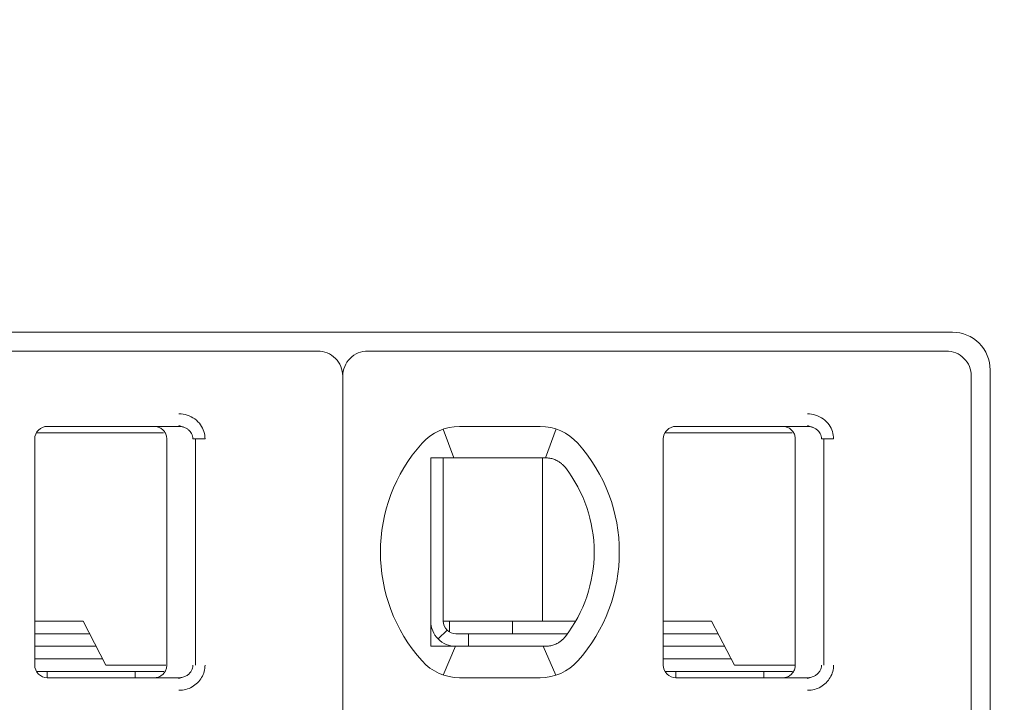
# Model space of a CAD drawing. Header units: millimetres. Extents: x -1114 to 1396, y -630 to 631.
# Tile 619 of 656: x 407.1 to 414.93, y 148.27 to 153.7. Entities that reach past the tile are written whole.
import ezdxf

# ---------------------------------------------------------------- set-up
doc = ezdxf.new("R2010")
doc.units = ezdxf.units.MM
doc.header["$MEASUREMENT"] = 0

msp = doc.modelspace()

# ---------------------------------------------------------------- linework, layer by layer
at = {"lineweight": 18}
for points, knots in [([(1038.9843, -629.7647), (1038.9843, -629.7647), (-1111.4882, -629.7647), (-1111.4882, -629.7647), (-1111.4882, -629.7647), (-1111.4882, -629.7647), (-1111.4882, 630.7883), (-1111.4882, 630.7883), (-1111.4882, 630.7883), (-1111.4882, 630.7883), (1038.9843, 630.7883), (1038.9843, 630.7883)], [0, 0, 0, 0, 0.333333, 0.333333, 0.333333, 0.333333, 0.666667, 0.666667, 0.666667, 0.666667, 1, 1, 1, 1]), ([(414.8173, 150.9157), (414.8173, 150.9952), (414.7857, 151.0715), (414.7294, 151.1278), (414.7294, 151.1278), (414.6732, 151.184), (414.5969, 151.2157), (414.5173, 151.2157)], [0, 0, 0, 0, 0.5, 0.5, 0.5, 0.5, 1, 1, 1, 1]), ([(409.6673, 150.8657), (409.6673, 150.9187), (409.6462, 150.9696), (409.6087, 151.0071), (409.6087, 151.0071), (409.5712, 151.0446), (409.5204, 151.0657), (409.4673, 151.0657)], [0, 0, 0, 0, 0.5, 0.5, 0.5, 0.5, 1, 1, 1, 1]), ([(409.8673, 151.0657), (409.8143, 151.0657), (409.7634, 151.0446), (409.7259, 151.0071), (409.7259, 151.0071), (409.6884, 150.9696), (409.6673, 150.9187), (409.6673, 150.8657)], [0, 0, 0, 0, 0.5, 0.5, 0.5, 0.5, 1, 1, 1, 1]), ([(414.6673, 150.8657), (414.6673, 150.9187), (414.6462, 150.9696), (414.6087, 151.0071), (414.6087, 151.0071), (414.5712, 151.0446), (414.5204, 151.0657), (414.4673, 151.0657)], [0, 0, 0, 0, 0.5, 0.5, 0.5, 0.5, 1, 1, 1, 1]), ([(408.3647, 150.5657), (408.3868, 150.5658), (408.4079, 150.5626), (408.429, 150.5558), (408.429, 150.5558), (408.4501, 150.549), (408.4712, 150.5387), (408.4897, 150.5251), (408.4897, 150.5251), (408.5083, 150.5115), (408.5244, 150.4945), (408.5366, 150.4773), (408.5366, 150.4773), (408.5487, 150.4601), (408.5571, 150.4426), (408.5628, 150.424), (408.5628, 150.424), (408.5685, 150.4055), (408.5717, 150.386), (408.5718, 150.3657)], [0, 0, 0, 0, 0.2, 0.2, 0.2, 0.2, 0.4, 0.4, 0.4, 0.4, 0.6, 0.6, 0.6, 0.6, 0.8, 0.8, 0.8, 0.8, 1, 1, 1, 1]), ([(413.3647, 150.5657), (413.3868, 150.5658), (413.4079, 150.5626), (413.429, 150.5558), (413.429, 150.5558), (413.4501, 150.549), (413.4712, 150.5387), (413.4897, 150.5251), (413.4897, 150.5251), (413.5083, 150.5115), (413.5244, 150.4945), (413.5366, 150.4773), (413.5366, 150.4773), (413.5487, 150.4601), (413.5571, 150.4426), (413.5628, 150.424), (413.5628, 150.424), (413.5685, 150.4055), (413.5717, 150.386), (413.5718, 150.3657)], [0, 0, 0, 0, 0.2, 0.2, 0.2, 0.2, 0.4, 0.4, 0.4, 0.4, 0.6, 0.6, 0.6, 0.6, 0.8, 0.8, 0.8, 0.8, 1, 1, 1, 1]), ([(407.3173, 150.4657), (407.2908, 150.4657), (407.2654, 150.4551), (407.2466, 150.4364), (407.2466, 150.4364), (407.2278, 150.4176), (407.2173, 150.3922), (407.2173, 150.3657)], [0, 0, 0, 0, 0.5, 0.5, 0.5, 0.5, 1, 1, 1, 1]), ([(407.3173, 150.4657), (407.2908, 150.4657), (407.2654, 150.4551), (407.2466, 150.4364), (407.2466, 150.4364), (407.2278, 150.4176), (407.2173, 150.3922), (407.2173, 150.3657)], [0, 0, 0, 0, 0.5, 0.5, 0.5, 0.5, 1, 1, 1, 1]), ([(408.2673, 150.3657), (408.2673, 150.3761), (408.2657, 150.3865), (408.2624, 150.3965), (408.2624, 150.3965), (408.2592, 150.4064), (408.2544, 150.4159), (408.2483, 150.4243), (408.2483, 150.4243), (408.2422, 150.4328), (408.2347, 150.4403), (408.2263, 150.4464), (408.2263, 150.4464), (408.2178, 150.4526), (408.2084, 150.4574), (408.1984, 150.4607), (408.1984, 150.4607), (408.1884, 150.464), (408.1779, 150.4657), (408.1673, 150.4657)], [0, 0, 0, 0, 0.2, 0.2, 0.2, 0.2, 0.4, 0.4, 0.4, 0.4, 0.6, 0.6, 0.6, 0.6, 0.8, 0.8, 0.8, 0.8, 1, 1, 1, 1]), ([(408.3647, 150.4657), (408.3735, 150.4657), (408.3822, 150.4647), (408.3907, 150.4628), (408.3907, 150.4628), (408.3991, 150.461), (408.4072, 150.4583), (408.415, 150.4547), (408.415, 150.4547), (408.4225, 150.4512), (408.4297, 150.4469), (408.4363, 150.4419), (408.4363, 150.4419), (408.4425, 150.4371), (408.4481, 150.4317), (408.453, 150.4258), (408.453, 150.4258), (408.4575, 150.4203), (408.4615, 150.4144), (408.4647, 150.4082), (408.4647, 150.4082), (408.468, 150.402), (408.4705, 150.3954), (408.4723, 150.3886), (408.4723, 150.3886), (408.4742, 150.3811), (408.4752, 150.3734), (408.4752, 150.3657)], [0, 0, 0, 0, 0.142857, 0.142857, 0.142857, 0.142857, 0.285714, 0.285714, 0.285714, 0.285714, 0.428571, 0.428571, 0.428571, 0.428571, 0.571429, 0.571429, 0.571429, 0.571429, 0.714286, 0.714286, 0.714286, 0.714286, 0.857143, 0.857143, 0.857143, 0.857143, 1, 1, 1, 1]), ([(412.3173, 150.4657), (412.2908, 150.4657), (412.2654, 150.4551), (412.2466, 150.4364), (412.2466, 150.4364), (412.2278, 150.4176), (412.2173, 150.3922), (412.2173, 150.3657)], [0, 0, 0, 0, 0.5, 0.5, 0.5, 0.5, 1, 1, 1, 1]), ([(412.3173, 150.4657), (412.2908, 150.4657), (412.2654, 150.4551), (412.2466, 150.4364), (412.2466, 150.4364), (412.2278, 150.4176), (412.2173, 150.3922), (412.2173, 150.3657)], [0, 0, 0, 0, 0.5, 0.5, 0.5, 0.5, 1, 1, 1, 1]), ([(413.2673, 150.3657), (413.2673, 150.3761), (413.2657, 150.3865), (413.2624, 150.3965), (413.2624, 150.3965), (413.2592, 150.4064), (413.2544, 150.4159), (413.2483, 150.4243), (413.2483, 150.4243), (413.2422, 150.4328), (413.2347, 150.4403), (413.2263, 150.4464), (413.2263, 150.4464), (413.2178, 150.4526), (413.2084, 150.4574), (413.1984, 150.4607), (413.1984, 150.4607), (413.1884, 150.464), (413.1779, 150.4657), (413.1673, 150.4657)], [0, 0, 0, 0, 0.2, 0.2, 0.2, 0.2, 0.4, 0.4, 0.4, 0.4, 0.6, 0.6, 0.6, 0.6, 0.8, 0.8, 0.8, 0.8, 1, 1, 1, 1]), ([(413.3647, 150.4657), (413.3735, 150.4657), (413.3822, 150.4647), (413.3907, 150.4628), (413.3907, 150.4628), (413.3991, 150.461), (413.4072, 150.4583), (413.415, 150.4547), (413.415, 150.4547), (413.4225, 150.4512), (413.4297, 150.4469), (413.4363, 150.4419), (413.4363, 150.4419), (413.4425, 150.4371), (413.4481, 150.4317), (413.453, 150.4258), (413.453, 150.4258), (413.4575, 150.4203), (413.4615, 150.4144), (413.4647, 150.4082), (413.4647, 150.4082), (413.468, 150.402), (413.4705, 150.3954), (413.4723, 150.3886), (413.4723, 150.3886), (413.4742, 150.3811), (413.4752, 150.3734), (413.4752, 150.3657)], [0, 0, 0, 0, 0.142857, 0.142857, 0.142857, 0.142857, 0.285714, 0.285714, 0.285714, 0.285714, 0.428571, 0.428571, 0.428571, 0.428571, 0.571429, 0.571429, 0.571429, 0.571429, 0.714286, 0.714286, 0.714286, 0.714286, 0.857143, 0.857143, 0.857143, 0.857143, 1, 1, 1, 1]), ([(410.4288, 150.2157), (410.422, 150.2157), (410.4152, 150.2157), (410.4084, 150.2157), (410.4084, 150.2157), (410.4016, 150.2157), (410.3948, 150.2157), (410.3879, 150.2157), (410.3879, 150.2157), (410.3811, 150.2157), (410.3742, 150.2157), (410.3673, 150.2157)], [0, 0, 0, 0, 0.333333, 0.333333, 0.333333, 0.333333, 0.666667, 0.666667, 0.666667, 0.666667, 1, 1, 1, 1]), ([(410.3673, 150.2157), (410.3673, 150.1647), (410.3673, 150.1122), (410.3673, 150.0573), (410.3673, 150.0573), (410.3673, 150.0298), (410.3673, 150.0017), (410.3673, 149.9728), (410.3673, 149.9728), (410.3673, 149.9583), (410.3673, 149.9437), (410.3673, 149.9287), (410.3673, 149.9287), (410.3673, 149.9138), (410.3673, 149.8986), (410.3673, 149.8833), (410.3673, 149.8833), (410.3673, 149.8525), (410.3673, 149.8209), (410.3673, 149.7882), (410.3673, 149.7882), (410.3673, 149.7555), (410.3673, 149.7217), (410.3673, 149.6864), (410.3673, 149.6864), (410.3673, 149.6687), (410.3673, 149.6507), (410.3673, 149.6326), (410.3673, 149.6326), (410.3673, 149.6145), (410.3673, 149.5963), (410.3673, 149.5778), (410.3673, 149.5778), (410.3673, 149.5592), (410.3673, 149.5405), (410.3673, 149.5216), (410.3673, 149.5216), (410.3673, 149.5026), (410.3673, 149.4833), (410.3673, 149.4643), (410.3673, 149.4643), (410.3673, 149.4263), (410.3673, 149.3887), (410.3673, 149.3517), (410.3673, 149.3517), (410.3673, 149.3424), (410.3673, 149.3332), (410.3673, 149.3239), (410.3673, 149.3239), (410.3673, 149.3147), (410.3673, 149.3055), (410.3673, 149.2964), (410.3673, 149.2964), (410.3673, 149.2782), (410.3673, 149.2604), (410.3673, 149.2429), (410.3673, 149.2429), (410.3673, 149.208), (410.3673, 149.1743), (410.3673, 149.1417), (410.3673, 149.1417), (410.3673, 149.1253), (410.3673, 149.1093), (410.3673, 149.0934), (410.3673, 149.0934), (410.3673, 149.0775), (410.3673, 149.0619), (410.3673, 149.0466), (410.3673, 149.0466), (410.3673, 149.0159), (410.3673, 148.9863), (410.3673, 148.9575), (410.3673, 148.9575), (410.3673, 148.9288), (410.3673, 148.9008), (410.3673, 148.8735), (410.3673, 148.8735), (410.3673, 148.8188), (410.3673, 148.7665), (410.3673, 148.7157)], [0, 0, 0, 0, 0.05, 0.05, 0.05, 0.05, 0.1, 0.1, 0.1, 0.1, 0.15, 0.15, 0.15, 0.15, 0.2, 0.2, 0.2, 0.2, 0.25, 0.25, 0.25, 0.25, 0.3, 0.3, 0.3, 0.3, 0.35, 0.35, 0.35, 0.35, 0.4, 0.4, 0.4, 0.4, 0.45, 0.45, 0.45, 0.45, 0.5, 0.5, 0.5, 0.5, 0.55, 0.55, 0.55, 0.55, 0.6, 0.6, 0.6, 0.6, 0.65, 0.65, 0.65, 0.65, 0.7, 0.7, 0.7, 0.7, 0.75, 0.75, 0.75, 0.75, 0.8, 0.8, 0.8, 0.8, 0.85, 0.85, 0.85, 0.85, 0.9, 0.9, 0.9, 0.9, 0.95, 0.95, 0.95, 0.95, 1, 1, 1, 1]), ([(410.5965, 150.2157), (410.5913, 150.2157), (410.5861, 150.2157), (410.5809, 150.2157), (410.5809, 150.2157), (410.5756, 150.2157), (410.5703, 150.2157), (410.5649, 150.2157), (410.5649, 150.2157), (410.5595, 150.2157), (410.554, 150.2157), (410.5483, 150.2157), (410.5483, 150.2157), (410.5427, 150.2157), (410.5369, 150.2157), (410.5309, 150.2157), (410.5309, 150.2157), (410.5249, 150.2157), (410.5188, 150.2157), (410.5125, 150.2157), (410.5125, 150.2157), (410.5062, 150.2157), (410.4998, 150.2157), (410.4932, 150.2157), (410.4932, 150.2157), (410.4866, 150.2157), (410.4799, 150.2157), (410.4729, 150.2157), (410.4729, 150.2157), (410.466, 150.2157), (410.4589, 150.2157), (410.4515, 150.2157), (410.4515, 150.2157), (410.4441, 150.2157), (410.4366, 150.2157), (410.4288, 150.2157)], [0, 0, 0, 0, 0.111111, 0.111111, 0.111111, 0.111111, 0.222222, 0.222222, 0.222222, 0.222222, 0.333333, 0.333333, 0.333333, 0.333333, 0.444444, 0.444444, 0.444444, 0.444444, 0.555556, 0.555556, 0.555556, 0.555556, 0.666667, 0.666667, 0.666667, 0.666667, 0.777778, 0.777778, 0.777778, 0.777778, 0.888889, 0.888889, 0.888889, 0.888889, 1, 1, 1, 1]), ([(411.2381, 150.2157), (411.2426, 150.2157), (411.2471, 150.2157), (411.2517, 150.2157), (411.2517, 150.2157), (411.2563, 150.2157), (411.261, 150.2157), (411.2656, 150.2157), (411.2656, 150.2157), (411.2703, 150.2157), (411.275, 150.2157), (411.2797, 150.2157)], [0, 0, 0, 0, 0.333333, 0.333333, 0.333333, 0.333333, 0.666667, 0.666667, 0.666667, 0.666667, 1, 1, 1, 1]), ([(411.2797, 150.2157), (411.2909, 150.2157), (411.3022, 150.2147), (411.3133, 150.2128), (411.3133, 150.2128), (411.3244, 150.2109), (411.3353, 150.2081), (411.3461, 150.2043), (411.3461, 150.2043), (411.3568, 150.2006), (411.3673, 150.1958), (411.3774, 150.1902)], [0, 0, 0, 0, 0.333333, 0.333333, 0.333333, 0.333333, 0.666667, 0.666667, 0.666667, 0.666667, 1, 1, 1, 1]), ([(411.3774, 150.1902), (411.3856, 150.1856), (411.3934, 150.1804), (411.4007, 150.1749), (411.4007, 150.1749), (411.408, 150.1693), (411.4149, 150.1633), (411.4211, 150.1571), (411.4211, 150.1571), (411.4273, 150.1509), (411.4329, 150.1445), (411.438, 150.1379)], [0, 0, 0, 0, 0.333333, 0.333333, 0.333333, 0.333333, 0.666667, 0.666667, 0.666667, 0.666667, 1, 1, 1, 1]), ([(410.3673, 148.9157), (410.3673, 148.8626), (410.3884, 148.8117), (410.4259, 148.7742), (410.4259, 148.7742), (410.4634, 148.7367), (410.5143, 148.7157), (410.5673, 148.7157)], [0, 0, 0, 0, 0.5, 0.5, 0.5, 0.5, 1, 1, 1, 1]), ([(410.4673, 148.9157), (410.4673, 148.8891), (410.4778, 148.8637), (410.4966, 148.8449), (410.4966, 148.8449), (410.5154, 148.8262), (410.5408, 148.8157), (410.5673, 148.8157)], [0, 0, 0, 0, 0.5, 0.5, 0.5, 0.5, 1, 1, 1, 1]), ([(411.3774, 148.7411), (411.3672, 148.7355), (411.3568, 148.7307), (411.346, 148.727), (411.346, 148.727), (411.3353, 148.7232), (411.3243, 148.7204), (411.3132, 148.7185), (411.3132, 148.7185), (411.3021, 148.7166), (411.2909, 148.7157), (411.2797, 148.7157)], [0, 0, 0, 0, 0.333333, 0.333333, 0.333333, 0.333333, 0.666667, 0.666667, 0.666667, 0.666667, 1, 1, 1, 1]), ([(411.438, 148.7934), (411.4327, 148.7865), (411.4269, 148.7799), (411.4206, 148.7737), (411.4206, 148.7737), (411.4143, 148.7674), (411.4075, 148.7615), (411.4003, 148.7561), (411.4003, 148.7561), (411.3931, 148.7506), (411.3854, 148.7456), (411.3774, 148.7411)], [0, 0, 0, 0, 0.333333, 0.333333, 0.333333, 0.333333, 0.666667, 0.666667, 0.666667, 0.666667, 1, 1, 1, 1]), ([(410.3673, 148.7157), (410.3742, 148.7157), (410.3811, 148.7157), (410.3879, 148.7157), (410.3879, 148.7157), (410.3948, 148.7157), (410.4016, 148.7157), (410.4084, 148.7157), (410.4084, 148.7157), (410.4152, 148.7157), (410.422, 148.7157), (410.4288, 148.7157)], [0, 0, 0, 0, 0.333333, 0.333333, 0.333333, 0.333333, 0.666667, 0.666667, 0.666667, 0.666667, 1, 1, 1, 1]), ([(410.4288, 148.7157), (410.4366, 148.7157), (410.4441, 148.7157), (410.4515, 148.7157), (410.4515, 148.7157), (410.4589, 148.7157), (410.466, 148.7157), (410.4729, 148.7157), (410.4729, 148.7157), (410.4799, 148.7157), (410.4866, 148.7157), (410.4932, 148.7157), (410.4932, 148.7157), (410.4998, 148.7157), (410.5062, 148.7157), (410.5125, 148.7157), (410.5125, 148.7157), (410.5188, 148.7157), (410.5249, 148.7157), (410.5309, 148.7157), (410.5309, 148.7157), (410.5369, 148.7157), (410.5427, 148.7157), (410.5483, 148.7157), (410.5483, 148.7157), (410.554, 148.7157), (410.5595, 148.7157), (410.5649, 148.7157), (410.5649, 148.7157), (410.5703, 148.7157), (410.5756, 148.7157), (410.5809, 148.7157), (410.5809, 148.7157), (410.5861, 148.7157), (410.5913, 148.7157), (410.5965, 148.7157)], [0, 0, 0, 0, 0.111111, 0.111111, 0.111111, 0.111111, 0.222222, 0.222222, 0.222222, 0.222222, 0.333333, 0.333333, 0.333333, 0.333333, 0.444444, 0.444444, 0.444444, 0.444444, 0.555556, 0.555556, 0.555556, 0.555556, 0.666667, 0.666667, 0.666667, 0.666667, 0.777778, 0.777778, 0.777778, 0.777778, 0.888889, 0.888889, 0.888889, 0.888889, 1, 1, 1, 1]), ([(411.2797, 148.7157), (411.275, 148.7157), (411.2703, 148.7157), (411.2656, 148.7157), (411.2656, 148.7157), (411.2609, 148.7157), (411.2563, 148.7157), (411.2517, 148.7157), (411.2517, 148.7157), (411.2471, 148.7157), (411.2426, 148.7157), (411.2381, 148.7157)], [0, 0, 0, 0, 0.333333, 0.333333, 0.333333, 0.333333, 0.666667, 0.666667, 0.666667, 0.666667, 1, 1, 1, 1]), ([(407.2173, 148.5657), (407.2173, 148.5391), (407.2278, 148.5137), (407.2466, 148.4949), (407.2466, 148.4949), (407.2654, 148.4762), (407.2908, 148.4657), (407.3173, 148.4657)], [0, 0, 0, 0, 0.5, 0.5, 0.5, 0.5, 1, 1, 1, 1]), ([(407.2173, 148.5657), (407.2173, 148.5391), (407.2278, 148.5137), (407.2466, 148.4949), (407.2466, 148.4949), (407.2654, 148.4762), (407.2908, 148.4657), (407.3173, 148.4657)], [0, 0, 0, 0, 0.5, 0.5, 0.5, 0.5, 1, 1, 1, 1]), ([(408.2673, 148.5657), (408.2673, 148.5552), (408.2657, 148.5448), (408.2624, 148.5348), (408.2624, 148.5348), (408.2592, 148.5249), (408.2544, 148.5154), (408.2483, 148.507), (408.2483, 148.507), (408.2422, 148.4985), (408.2347, 148.491), (408.2263, 148.4849), (408.2263, 148.4849), (408.2178, 148.4787), (408.2084, 148.4739), (408.1984, 148.4706), (408.1984, 148.4706), (408.1884, 148.4673), (408.1779, 148.4657), (408.1673, 148.4657)], [0, 0, 0, 0, 0.2, 0.2, 0.2, 0.2, 0.4, 0.4, 0.4, 0.4, 0.6, 0.6, 0.6, 0.6, 0.8, 0.8, 0.8, 0.8, 1, 1, 1, 1]), ([(408.4752, 148.5657), (408.4752, 148.5572), (408.474, 148.5487), (408.4716, 148.5405), (408.4716, 148.5405), (408.4693, 148.5323), (408.4658, 148.5244), (408.4613, 148.5171), (408.4613, 148.5171), (408.4568, 148.5097), (408.4511, 148.5028), (408.4447, 148.4967), (408.4447, 148.4967), (408.4381, 148.4904), (408.4306, 148.4849), (408.4226, 148.4805), (408.4226, 148.4805), (408.414, 148.4757), (408.4048, 148.472), (408.3952, 148.4695), (408.3952, 148.4695), (408.3853, 148.467), (408.375, 148.4657), (408.3647, 148.4657)], [0, 0, 0, 0, 0.166667, 0.166667, 0.166667, 0.166667, 0.333333, 0.333333, 0.333333, 0.333333, 0.5, 0.5, 0.5, 0.5, 0.666667, 0.666667, 0.666667, 0.666667, 0.833333, 0.833333, 0.833333, 0.833333, 1, 1, 1, 1]), ([(408.5718, 148.5657), (408.5718, 148.5483), (408.5696, 148.5315), (408.565, 148.5149), (408.565, 148.5149), (408.5605, 148.4984), (408.5536, 148.4821), (408.5448, 148.467), (408.5448, 148.467), (408.536, 148.4518), (408.5252, 148.438), (408.5124, 148.4254), (408.5124, 148.4254), (408.4996, 148.4129), (408.4846, 148.4018), (408.4689, 148.3928), (408.4689, 148.3928), (408.4532, 148.3839), (408.4368, 148.3773), (408.4194, 148.3727), (408.4194, 148.3727), (408.402, 148.3682), (408.3838, 148.3658), (408.3647, 148.3657)], [0, 0, 0, 0, 0.166667, 0.166667, 0.166667, 0.166667, 0.333333, 0.333333, 0.333333, 0.333333, 0.5, 0.5, 0.5, 0.5, 0.666667, 0.666667, 0.666667, 0.666667, 0.833333, 0.833333, 0.833333, 0.833333, 1, 1, 1, 1]), ([(412.2173, 148.5657), (412.2173, 148.5391), (412.2278, 148.5137), (412.2466, 148.4949), (412.2466, 148.4949), (412.2654, 148.4762), (412.2908, 148.4657), (412.3173, 148.4657)], [0, 0, 0, 0, 0.5, 0.5, 0.5, 0.5, 1, 1, 1, 1]), ([(412.2173, 148.5657), (412.2173, 148.5391), (412.2278, 148.5137), (412.2466, 148.4949), (412.2466, 148.4949), (412.2654, 148.4762), (412.2908, 148.4657), (412.3173, 148.4657)], [0, 0, 0, 0, 0.5, 0.5, 0.5, 0.5, 1, 1, 1, 1]), ([(413.2673, 148.5657), (413.2673, 148.5552), (413.2657, 148.5448), (413.2624, 148.5348), (413.2624, 148.5348), (413.2592, 148.5249), (413.2544, 148.5154), (413.2483, 148.507), (413.2483, 148.507), (413.2422, 148.4985), (413.2347, 148.491), (413.2263, 148.4849), (413.2263, 148.4849), (413.2178, 148.4787), (413.2084, 148.4739), (413.1984, 148.4706), (413.1984, 148.4706), (413.1884, 148.4673), (413.1779, 148.4657), (413.1673, 148.4657)], [0, 0, 0, 0, 0.2, 0.2, 0.2, 0.2, 0.4, 0.4, 0.4, 0.4, 0.6, 0.6, 0.6, 0.6, 0.8, 0.8, 0.8, 0.8, 1, 1, 1, 1]), ([(413.4752, 148.5657), (413.4752, 148.5572), (413.474, 148.5487), (413.4716, 148.5405), (413.4716, 148.5405), (413.4693, 148.5323), (413.4658, 148.5244), (413.4613, 148.5171), (413.4613, 148.5171), (413.4568, 148.5097), (413.4511, 148.5028), (413.4447, 148.4967), (413.4447, 148.4967), (413.4381, 148.4904), (413.4306, 148.4849), (413.4226, 148.4805), (413.4226, 148.4805), (413.414, 148.4757), (413.4048, 148.472), (413.3952, 148.4695), (413.3952, 148.4695), (413.3853, 148.467), (413.375, 148.4657), (413.3647, 148.4657)], [0, 0, 0, 0, 0.166667, 0.166667, 0.166667, 0.166667, 0.333333, 0.333333, 0.333333, 0.333333, 0.5, 0.5, 0.5, 0.5, 0.666667, 0.666667, 0.666667, 0.666667, 0.833333, 0.833333, 0.833333, 0.833333, 1, 1, 1, 1]), ([(413.5718, 148.5657), (413.5718, 148.5483), (413.5696, 148.5315), (413.565, 148.5149), (413.565, 148.5149), (413.5605, 148.4984), (413.5536, 148.4821), (413.5448, 148.467), (413.5448, 148.467), (413.536, 148.4518), (413.5252, 148.438), (413.5124, 148.4254), (413.5124, 148.4254), (413.4996, 148.4129), (413.4846, 148.4018), (413.4689, 148.3928), (413.4689, 148.3928), (413.4532, 148.3839), (413.4368, 148.3773), (413.4194, 148.3727), (413.4194, 148.3727), (413.402, 148.3682), (413.3838, 148.3658), (413.3647, 148.3657)], [0, 0, 0, 0, 0.166667, 0.166667, 0.166667, 0.166667, 0.333333, 0.333333, 0.333333, 0.333333, 0.5, 0.5, 0.5, 0.5, 0.666667, 0.666667, 0.666667, 0.666667, 0.833333, 0.833333, 0.833333, 0.833333, 1, 1, 1, 1])]:
    msp.add_open_spline(points, degree=3, knots=knots, dxfattribs=at)
for points in [[(374.8173, 151.2157), (374.8173, 151.2157), (414.5173, 151.2157), (414.5173, 151.2157)], [(409.4673, 151.0657), (409.4673, 151.0657), (404.8673, 151.0657), (404.8673, 151.0657)], [(414.4673, 151.0657), (414.4673, 151.0657), (409.8673, 151.0657), (409.8673, 151.0657)], [(409.6673, 150.8657), (409.6673, 150.8657), (409.6673, 140.4457), (409.6673, 140.4457)], [(409.6673, 150.8657), (409.6673, 150.8657), (409.6673, 140.4457), (409.6673, 140.4457)], [(414.6673, 150.8657), (414.6673, 150.8657), (414.6673, 140.4457), (414.6673, 140.4457)], [(414.8173, 150.9157), (414.8173, 150.9157), (414.8173, 140.3957), (414.8173, 140.3957)], [(407.3173, 150.4657), (407.3173, 150.4657), (408.3647, 150.4657), (408.3647, 150.4657)], [(408.3647, 150.4657), (408.3647, 150.4657), (407.3173, 150.4657), (407.3173, 150.4657)], [(408.3647, 150.4657), (408.3647, 150.4657), (408.266, 150.4657), (408.266, 150.4657)], [(408.3637, 150.4726), (408.3637, 150.4726), (408.4073, 150.4578), (408.4073, 150.4578)], [(410.5965, 150.4657), (410.4827, 150.4657), (410.3742, 150.4172), (410.2983, 150.3323)], [(410.5965, 150.4657), (410.4827, 150.4657), (410.3742, 150.4172), (410.2983, 150.3323)], [(410.5965, 150.4657), (410.5965, 150.4657), (411.2381, 150.4657), (411.2381, 150.4657)], [(410.5965, 150.4657), (410.5965, 150.4657), (411.2381, 150.4657), (411.2381, 150.4657)], [(411.5363, 150.3323), (411.4604, 150.4172), (411.352, 150.4657), (411.2381, 150.4657)], [(411.5363, 150.3323), (411.4604, 150.4172), (411.352, 150.4657), (411.2381, 150.4657)], [(412.3173, 150.4657), (412.3173, 150.4657), (413.3647, 150.4657), (413.3647, 150.4657)], [(413.3647, 150.4657), (413.3647, 150.4657), (412.3173, 150.4657), (412.3173, 150.4657)], [(413.3647, 150.4657), (413.3647, 150.4657), (413.266, 150.4657), (413.266, 150.4657)], [(413.3637, 150.4726), (413.3637, 150.4726), (413.4073, 150.4578), (413.4073, 150.4578)], [(407.8982, 150.4157), (407.8982, 150.4157), (407.2307, 150.4157), (407.2307, 150.4157)], [(408.2421, 150.4157), (408.2421, 150.4157), (407.8982, 150.4157), (407.8982, 150.4157)], [(410.4657, 150.4437), (410.4657, 150.4437), (410.5502, 150.2157), (410.5502, 150.2157)], [(411.279, 150.2157), (411.279, 150.2157), (411.3645, 150.4452), (411.3645, 150.4452)], [(412.8982, 150.4157), (412.8982, 150.4157), (412.2307, 150.4157), (412.2307, 150.4157)], [(413.2421, 150.4157), (413.2421, 150.4157), (412.8982, 150.4157), (412.8982, 150.4157)], [(407.2173, 148.5657), (407.2173, 148.5657), (407.2173, 150.3657), (407.2173, 150.3657)], [(407.2173, 148.5657), (407.2173, 148.5657), (407.2173, 150.3657), (407.2173, 150.3657)], [(408.2673, 148.5657), (408.2673, 148.5657), (408.2673, 150.3657), (408.2673, 150.3657)], [(408.4752, 150.3657), (408.4752, 150.3657), (408.5718, 150.3657), (408.5718, 150.3657)], [(408.4951, 148.5657), (408.4951, 148.5657), (408.4951, 150.3657), (408.4951, 150.3657)], [(410.2983, 150.3323), (409.857, 149.8388), (409.857, 149.0925), (410.2983, 148.599)], [(410.2983, 150.3323), (409.857, 149.8388), (409.857, 149.0925), (410.2983, 148.599)], [(411.5363, 148.599), (411.9777, 149.0925), (411.9777, 149.8388), (411.5363, 150.3323)], [(411.5363, 148.599), (411.9777, 149.0925), (411.9777, 149.8388), (411.5363, 150.3323)], [(412.2173, 148.5657), (412.2173, 148.5657), (412.2173, 150.3657), (412.2173, 150.3657)], [(412.2173, 148.5657), (412.2173, 148.5657), (412.2173, 150.3657), (412.2173, 150.3657)], [(413.2673, 148.5657), (413.2673, 148.5657), (413.2673, 150.3657), (413.2673, 150.3657)], [(413.4752, 150.3657), (413.4752, 150.3657), (413.5718, 150.3657), (413.5718, 150.3657)], [(413.4951, 148.5657), (413.4951, 148.5657), (413.4951, 150.3657), (413.4951, 150.3657)], [(410.4673, 150.2156), (410.4673, 150.2156), (410.4673, 148.9157), (410.4673, 148.9157)], [(411.2381, 150.2157), (411.2381, 150.2157), (410.5965, 150.2157), (410.5965, 150.2157)], [(411.2564, 150.2156), (411.2564, 150.2156), (411.2564, 148.9157), (411.2564, 148.9157)], [(411.6673, 149.4657), (411.6673, 149.7089), (411.5867, 149.9453), (411.438, 150.1379)], [(411.438, 148.7934), (411.5867, 148.986), (411.6673, 149.2224), (411.6673, 149.4657)], [(407.6016, 148.9157), (407.6016, 148.9157), (407.2173, 148.9157), (407.2173, 148.9157)], [(407.7822, 148.5657), (407.7822, 148.5657), (407.6016, 148.9157), (407.6016, 148.9157)], [(410.4673, 148.9157), (410.4673, 148.9157), (411.2268, 148.9157), (411.2268, 148.9157)], [(410.5173, 148.8291), (410.5173, 148.8291), (410.5173, 148.9157), (410.5173, 148.9157)], [(411.0173, 148.8157), (411.0173, 148.8157), (411.0173, 148.9157), (411.0173, 148.9157)], [(411.2268, 148.9157), (411.2268, 148.9157), (411.2776, 148.9157), (411.2776, 148.9157)], [(411.52, 148.9157), (411.52, 148.9157), (411.2776, 148.9157), (411.2776, 148.9157)], [(412.6016, 148.9157), (412.6016, 148.9157), (412.2173, 148.9157), (412.2173, 148.9157)], [(412.7822, 148.5657), (412.7822, 148.5657), (412.6016, 148.9157), (412.6016, 148.9157)], [(407.2173, 148.8157), (407.2173, 148.8157), (407.6532, 148.8157), (407.6532, 148.8157)], [(410.4966, 148.8449), (410.4966, 148.8449), (410.4259, 148.7742), (410.4259, 148.7742)], [(410.6673, 148.8157), (410.6673, 148.8157), (410.5673, 148.8157), (410.5673, 148.8157)], [(410.6673, 148.8157), (410.6673, 148.8157), (411.4547, 148.8157), (411.4547, 148.8157)], [(410.6673, 148.8157), (410.6673, 148.8157), (410.6673, 148.7157), (410.6673, 148.7157)], [(412.2173, 148.8157), (412.2173, 148.8157), (412.6532, 148.8157), (412.6532, 148.8157)], [(407.7048, 148.7157), (407.7048, 148.7157), (407.2173, 148.7157), (407.2173, 148.7157)], [(410.4667, 148.4873), (410.4667, 148.4873), (410.5641, 148.7156), (410.5641, 148.7156)], [(410.5965, 148.7157), (410.5965, 148.7157), (411.2381, 148.7157), (411.2381, 148.7157)], [(411.3624, 148.4854), (411.3624, 148.4854), (411.2612, 148.7157), (411.2612, 148.7157)], [(412.7048, 148.7157), (412.7048, 148.7157), (412.2173, 148.7157), (412.2173, 148.7157)], [(407.7564, 148.6157), (407.7564, 148.6157), (407.2173, 148.6157), (407.2173, 148.6157)], [(410.2983, 148.599), (410.3742, 148.5141), (410.4827, 148.4657), (410.5965, 148.4657)], [(410.2983, 148.599), (410.3742, 148.5141), (410.4827, 148.4657), (410.5965, 148.4657)], [(411.2381, 148.4657), (411.352, 148.4657), (411.4604, 148.5141), (411.5363, 148.599)], [(411.2381, 148.4657), (411.352, 148.4657), (411.4604, 148.5141), (411.5363, 148.599)], [(412.7564, 148.6157), (412.7564, 148.6157), (412.2173, 148.6157), (412.2173, 148.6157)], [(408.2438, 148.5157), (408.2438, 148.5157), (407.2307, 148.5157), (407.2307, 148.5157)], [(407.3173, 148.4657), (407.3173, 148.4657), (407.3173, 148.5157), (407.3173, 148.5157)], [(407.7822, 148.5657), (407.7822, 148.5657), (407.8982, 148.5657), (407.8982, 148.5657)], [(407.8982, 148.5657), (407.8982, 148.5657), (408.2607, 148.5657), (408.2607, 148.5657)], [(408.0173, 148.5157), (408.0173, 148.5157), (408.0173, 148.4657), (408.0173, 148.4657)], [(413.2438, 148.5157), (413.2438, 148.5157), (412.2307, 148.5157), (412.2307, 148.5157)], [(412.3173, 148.4657), (412.3173, 148.4657), (412.3173, 148.5157), (412.3173, 148.5157)], [(412.7822, 148.5657), (412.7822, 148.5657), (412.8982, 148.5657), (412.8982, 148.5657)], [(412.8982, 148.5657), (412.8982, 148.5657), (413.2607, 148.5657), (413.2607, 148.5657)], [(413.0173, 148.5157), (413.0173, 148.5157), (413.0173, 148.4657), (413.0173, 148.4657)], [(407.3173, 148.4657), (407.3173, 148.4657), (408.3647, 148.4657), (408.3647, 148.4657)], [(407.3173, 148.4657), (407.3173, 148.4657), (408.3647, 148.4657), (408.3647, 148.4657)], [(408.3869, 148.4677), (408.3869, 148.4677), (408.3637, 148.4587), (408.3637, 148.4587)], [(408.3647, 148.4588), (408.3647, 148.4588), (408.3647, 148.4657), (408.3647, 148.4657)], [(410.5965, 148.4657), (410.5965, 148.4657), (411.2381, 148.4657), (411.2381, 148.4657)], [(411.2381, 148.4657), (411.2381, 148.4657), (410.5965, 148.4657), (410.5965, 148.4657)], [(412.3173, 148.4657), (412.3173, 148.4657), (413.3647, 148.4657), (413.3647, 148.4657)], [(412.3173, 148.4657), (412.3173, 148.4657), (413.3647, 148.4657), (413.3647, 148.4657)], [(413.3869, 148.4677), (413.3869, 148.4677), (413.3637, 148.4587), (413.3637, 148.4587)], [(413.3647, 148.4588), (413.3647, 148.4588), (413.3647, 148.4657), (413.3647, 148.4657)]]:
    msp.add_open_spline(points, degree=3, dxfattribs=at)

doc.saveas('drawing.dxf')
